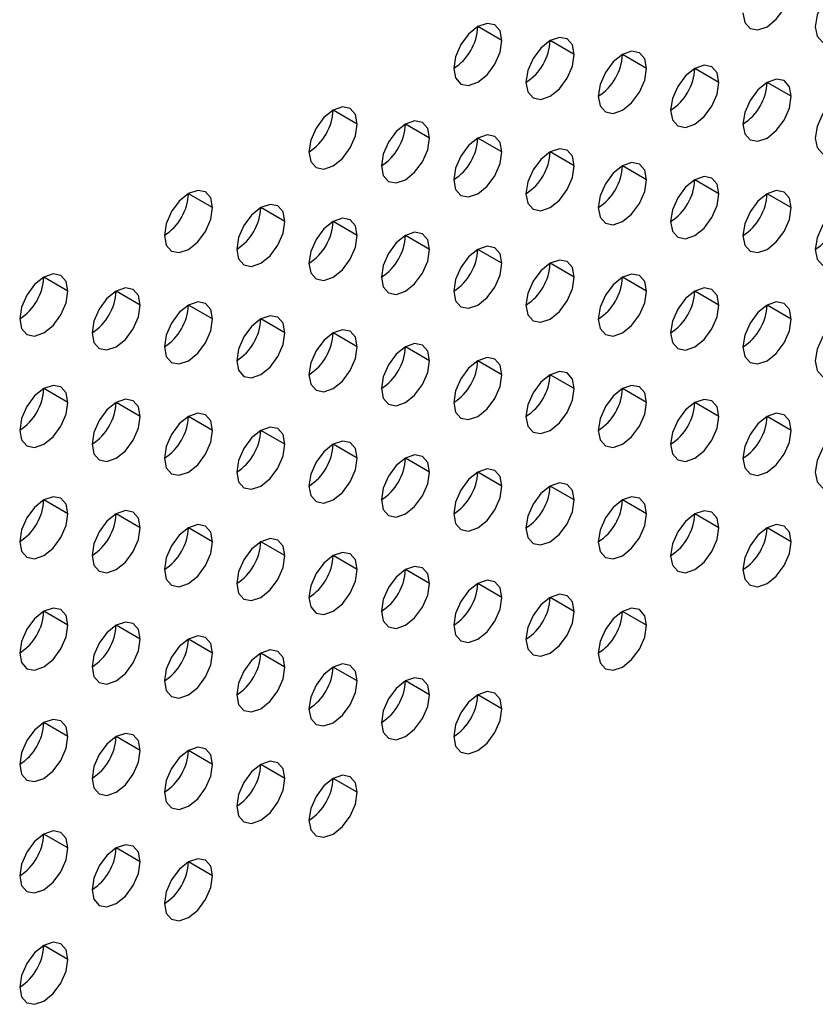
# Model space of a CAD drawing. Header units: millimetres. Extents: x 0 to 1118, y 0 to 864.
# Tile 270 of 397: x 968.12 to 970.45, y 702.03 to 704.92. Entities that reach past the tile are written whole.
import ezdxf

# ---------------------------------------------------------------- set-up
doc = ezdxf.new("R2010")
doc.units = ezdxf.units.MM

msp = doc.modelspace()

# ---------------------------------------------------------------- linework, layer by layer
at = {"color": 7, "linetype": 'Continuous', "lineweight": 25}
for p, q in [((969.5337, 704.8607), (969.463, 704.9015)), ((969.7458, 704.8198), (969.6751, 704.8606)), ((969.958, 704.779), (969.8873, 704.8198)), ((970.1701, 704.7381), (970.0994, 704.7789)), ((970.3822, 704.6973), (970.3115, 704.7381)), ((969.1094, 704.6157), (969.0387, 704.6566)), ((969.3216, 704.5749), (969.2509, 704.6157)), ((969.5337, 704.534), (969.463, 704.5749)), ((969.7458, 704.4932), (969.6751, 704.534)), ((969.958, 704.4524), (969.8873, 704.4932)), ((970.1701, 704.4115), (970.0994, 704.4523)), ((968.6852, 704.3708), (968.6145, 704.4116)), ((970.3822, 704.3707), (970.3115, 704.4115)), ((968.8973, 704.33), (968.8266, 704.3708)), ((969.1094, 704.2891), (969.0387, 704.3299)), ((969.3216, 704.2483), (969.2509, 704.2891)), ((969.5337, 704.2074), (969.463, 704.2483)), ((969.7458, 704.1666), (969.6751, 704.2074)), ((968.2609, 704.1259), (968.1902, 704.1667)), ((969.958, 704.1257), (969.8873, 704.1666)), ((968.473, 704.0851), (968.4023, 704.1259)), ((970.1701, 704.0849), (970.0994, 704.1257)), ((968.6852, 704.0442), (968.6145, 704.085)), ((970.3822, 704.044), (970.3115, 704.0849)), ((968.8973, 704.0034), (968.8266, 704.0442)), ((969.1094, 703.9625), (969.0387, 704.0033)), ((969.3216, 703.9217), (969.2509, 703.9625)), ((969.5337, 703.8808), (969.463, 703.9216)), ((969.7458, 703.84), (969.6751, 703.8808)), ((968.2609, 703.7993), (968.1902, 703.8401)), ((969.958, 703.7991), (969.8873, 703.8399)), ((968.473, 703.7584), (968.4023, 703.7993)), ((970.1701, 703.7583), (970.0994, 703.7991)), ((968.6852, 703.7176), (968.6145, 703.7584)), ((970.3822, 703.7174), (970.3115, 703.7582)), ((968.8973, 703.6767), (968.8266, 703.7176)), ((969.1094, 703.6359), (969.0387, 703.6767)), ((969.3216, 703.595), (969.2509, 703.6359)), ((969.5337, 703.5542), (969.463, 703.595)), ((969.7458, 703.5134), (969.6751, 703.5542)), ((968.2609, 703.4727), (968.1902, 703.5135)), ((969.958, 703.4725), (969.8873, 703.5133)), ((968.473, 703.4318), (968.4023, 703.4726)), ((970.1701, 703.4317), (970.0994, 703.4725)), ((968.6852, 703.391), (968.6145, 703.4318)), ((970.3822, 703.3908), (970.3115, 703.4316)), ((968.8973, 703.3501), (968.8266, 703.3909)), ((969.1094, 703.3093), (969.0387, 703.3501)), ((969.3216, 703.2684), (969.2509, 703.3093)), ((969.5337, 703.2276), (969.463, 703.2684)), ((969.7458, 703.1867), (969.6751, 703.2276)), ((968.2609, 703.146), (968.1902, 703.1869)), ((969.958, 703.1459), (969.8873, 703.1867)), ((968.473, 703.1052), (968.4023, 703.146)), ((968.6852, 703.0644), (968.6145, 703.1052)), ((968.8973, 703.0235), (968.8266, 703.0643)), ((969.1094, 702.9827), (969.0387, 703.0235)), ((969.3216, 702.9418), (969.2509, 702.9826)), ((969.5337, 702.901), (969.463, 702.9418)), ((968.2609, 702.8194), (968.1902, 702.8603)), ((968.473, 702.7786), (968.4023, 702.8194)), ((968.6852, 702.7377), (968.6145, 702.7786)), ((968.8973, 702.6969), (968.8266, 702.7377)), ((969.1094, 702.656), (969.0387, 702.6969)), ((968.2609, 702.4928), (968.1902, 702.5336)), ((968.473, 702.452), (968.4023, 702.4928)), ((968.6852, 702.4111), (968.6145, 702.4519)), ((968.2609, 702.1662), (968.1902, 702.207))]:
    msp.add_line(p, q, dxfattribs=at)
at = {"color": 7, "linetype": 'Continuous', "lineweight": 25, "flags": 128}
for points in [[(970.5944, 704.983), (970.589, 705.0112), (970.5737, 705.0288), (970.5507, 705.0333), (970.5237, 705.0239), (970.4966, 705.002), (970.4737, 704.9711), (970.4583, 704.9358), (970.4529, 704.9014)], [(970.2408, 704.9423), (970.2462, 704.9141), (970.2615, 704.8965), (970.2845, 704.892), (970.3115, 704.9014), (970.3386, 704.9233), (970.3615, 704.9542), (970.3769, 704.9895), (970.3822, 705.0239)], [(970.4529, 704.9014), (970.4583, 704.8733), (970.4737, 704.8556), (970.4966, 704.8512), (970.5237, 704.8606), (970.5507, 704.8824), (970.5737, 704.9134), (970.589, 704.9487), (970.5944, 704.983)], [(969.5337, 704.8607), (969.5283, 704.8888), (969.513, 704.9064), (969.4901, 704.9109), (969.463, 704.9015), (969.4359, 704.8797), (969.413, 704.8487), (969.3977, 704.8134), (969.3923, 704.779)], [(969.3923, 704.779), (969.3977, 704.7509), (969.413, 704.7332), (969.4359, 704.7288), (969.463, 704.7382), (969.4901, 704.76), (969.513, 704.791), (969.5283, 704.8263), (969.5337, 704.8607)], [(969.7458, 704.8198), (969.7405, 704.848), (969.7251, 704.8656), (969.7022, 704.8701), (969.6751, 704.8607), (969.6481, 704.8388), (969.6251, 704.8079), (969.6098, 704.7725), (969.6044, 704.7382)], [(969.958, 704.779), (969.9526, 704.8071), (969.9373, 704.8248), (969.9143, 704.8292), (969.8873, 704.8198), (969.8602, 704.798), (969.8373, 704.767), (969.8219, 704.7317), (969.8165, 704.6973)], [(969.6044, 704.7382), (969.6098, 704.71), (969.6251, 704.6924), (969.6481, 704.6879), (969.6751, 704.6973), (969.7022, 704.7192), (969.7251, 704.7501), (969.7405, 704.7855), (969.7458, 704.8198)], [(969.8165, 704.6973), (969.8219, 704.6692), (969.8373, 704.6515), (969.8602, 704.6471), (969.8873, 704.6565), (969.9143, 704.6783), (969.9373, 704.7093), (969.9526, 704.7446), (969.958, 704.779)], [(970.1701, 704.7381), (970.1647, 704.7663), (970.1494, 704.7839), (970.1265, 704.7884), (970.0994, 704.779), (970.0723, 704.7571), (970.0494, 704.7262), (970.0341, 704.6908), (970.0287, 704.6565)], [(970.3822, 704.6973), (970.3769, 704.7254), (970.3615, 704.7431), (970.3386, 704.7475), (970.3115, 704.7381), (970.2845, 704.7163), (970.2615, 704.6853), (970.2462, 704.65), (970.2408, 704.6156)], [(970.0287, 704.6565), (970.0341, 704.6283), (970.0494, 704.6107), (970.0723, 704.6062), (970.0994, 704.6156), (970.1265, 704.6375), (970.1494, 704.6684), (970.1647, 704.7038), (970.1701, 704.7381)], [(970.2408, 704.6156), (970.2462, 704.5875), (970.2615, 704.5699), (970.2845, 704.5654), (970.3115, 704.5748), (970.3386, 704.5966), (970.3615, 704.6276), (970.3769, 704.6629), (970.3822, 704.6973)], [(970.5944, 704.6564), (970.589, 704.6846), (970.5737, 704.7022), (970.5507, 704.7067), (970.5237, 704.6973), (970.4966, 704.6754), (970.4737, 704.6445), (970.4583, 704.6091), (970.4529, 704.5748)], [(969.1094, 704.6157), (969.1041, 704.6439), (969.0887, 704.6615), (969.0658, 704.666), (969.0387, 704.6566), (969.0117, 704.6347), (968.9887, 704.6038), (968.9734, 704.5685), (968.968, 704.5341)], [(970.4529, 704.5748), (970.4583, 704.5466), (970.4737, 704.529), (970.4966, 704.5246), (970.5237, 704.534), (970.5507, 704.5558), (970.5737, 704.5867), (970.589, 704.6221), (970.5944, 704.6564)], [(969.3216, 704.5749), (969.3162, 704.603), (969.3009, 704.6207), (969.2779, 704.6251), (969.2509, 704.6157), (969.2238, 704.5939), (969.2009, 704.5629), (969.1855, 704.5276), (969.1802, 704.4933)], [(968.968, 704.5341), (968.9734, 704.506), (968.9887, 704.4883), (969.0117, 704.4839), (969.0387, 704.4933), (969.0658, 704.5151), (969.0887, 704.546), (969.1041, 704.5814), (969.1094, 704.6157)], [(969.1802, 704.4933), (969.1855, 704.4651), (969.2009, 704.4475), (969.2238, 704.443), (969.2509, 704.4524), (969.2779, 704.4743), (969.3009, 704.5052), (969.3162, 704.5405), (969.3216, 704.5749)], [(969.5337, 704.534), (969.5283, 704.5622), (969.513, 704.5798), (969.4901, 704.5843), (969.463, 704.5749), (969.4359, 704.553), (969.413, 704.5221), (969.3977, 704.4868), (969.3923, 704.4524)], [(969.7458, 704.4932), (969.7405, 704.5213), (969.7251, 704.539), (969.7022, 704.5434), (969.6751, 704.534), (969.6481, 704.5122), (969.6251, 704.4813), (969.6098, 704.4459), (969.6044, 704.4116)], [(969.3923, 704.4524), (969.3977, 704.4243), (969.413, 704.4066), (969.4359, 704.4022), (969.463, 704.4116), (969.4901, 704.4334), (969.513, 704.4644), (969.5283, 704.4997), (969.5337, 704.534)], [(969.6044, 704.4116), (969.6098, 704.3834), (969.6251, 704.3658), (969.6481, 704.3613), (969.6751, 704.3707), (969.7022, 704.3926), (969.7251, 704.4235), (969.7405, 704.4588), (969.7458, 704.4932)], [(969.958, 704.4524), (969.9526, 704.4805), (969.9373, 704.4981), (969.9143, 704.5026), (969.8873, 704.4932), (969.8602, 704.4714), (969.8373, 704.4404), (969.8219, 704.4051), (969.8165, 704.3707)], [(969.8165, 704.3707), (969.8219, 704.3426), (969.8373, 704.3249), (969.8602, 704.3205), (969.8873, 704.3299), (969.9143, 704.3517), (969.9373, 704.3827), (969.9526, 704.418), (969.958, 704.4524)], [(970.1701, 704.4115), (970.1647, 704.4396), (970.1494, 704.4573), (970.1265, 704.4617), (970.0994, 704.4523), (970.0723, 704.4305), (970.0494, 704.3996), (970.0341, 704.3642), (970.0287, 704.3299)], [(968.6852, 704.3708), (968.6798, 704.399), (968.6645, 704.4166), (968.6415, 704.4211), (968.6145, 704.4117), (968.5874, 704.3898), (968.5645, 704.3589), (968.5491, 704.3235), (968.5438, 704.2892)], [(970.0287, 704.3299), (970.0341, 704.3017), (970.0494, 704.2841), (970.0723, 704.2796), (970.0994, 704.289), (970.1265, 704.3109), (970.1494, 704.3418), (970.1647, 704.3772), (970.1701, 704.4115)], [(970.3822, 704.3707), (970.3769, 704.3988), (970.3615, 704.4164), (970.3386, 704.4209), (970.3115, 704.4115), (970.2845, 704.3897), (970.2615, 704.3587), (970.2462, 704.3234), (970.2408, 704.289)], [(968.5438, 704.2892), (968.5491, 704.261), (968.5645, 704.2434), (968.5874, 704.2389), (968.6145, 704.2483), (968.6415, 704.2702), (968.6645, 704.3011), (968.6798, 704.3365), (968.6852, 704.3708)], [(968.8973, 704.33), (968.8919, 704.3581), (968.8766, 704.3758), (968.8537, 704.3802), (968.8266, 704.3708), (968.7995, 704.349), (968.7766, 704.318), (968.7613, 704.2827), (968.7559, 704.2483)], [(970.2408, 704.289), (970.2462, 704.2609), (970.2615, 704.2432), (970.2845, 704.2388), (970.3115, 704.2482), (970.3386, 704.27), (970.3615, 704.301), (970.3769, 704.3363), (970.3822, 704.3707)], [(970.5944, 704.3298), (970.589, 704.358), (970.5737, 704.3756), (970.5507, 704.3801), (970.5237, 704.3706), (970.4966, 704.3488), (970.4737, 704.3179), (970.4583, 704.2825), (970.4529, 704.2482)], [(969.1094, 704.2891), (969.1041, 704.3173), (969.0887, 704.3349), (969.0658, 704.3394), (969.0387, 704.33), (969.0117, 704.3081), (968.9887, 704.2772), (968.9734, 704.2418), (968.968, 704.2075)], [(968.7559, 704.2483), (968.7613, 704.2202), (968.7766, 704.2026), (968.7995, 704.1981), (968.8266, 704.2075), (968.8537, 704.2293), (968.8766, 704.2603), (968.8919, 704.2956), (968.8973, 704.33)], [(970.4529, 704.2482), (970.4583, 704.22), (970.4737, 704.2024), (970.4966, 704.1979), (970.5237, 704.2073), (970.5507, 704.2292), (970.5737, 704.2601), (970.589, 704.2955), (970.5944, 704.3298)], [(968.968, 704.2075), (968.9734, 704.1793), (968.9887, 704.1617), (969.0117, 704.1572), (969.0387, 704.1667), (969.0658, 704.1885), (969.0887, 704.2194), (969.1041, 704.2548), (969.1094, 704.2891)], [(969.3216, 704.2483), (969.3162, 704.2764), (969.3009, 704.2941), (969.2779, 704.2985), (969.2509, 704.2891), (969.2238, 704.2673), (969.2009, 704.2363), (969.1855, 704.201), (969.1802, 704.1666)], [(969.1802, 704.1666), (969.1855, 704.1385), (969.2009, 704.1209), (969.2238, 704.1164), (969.2509, 704.1258), (969.2779, 704.1476), (969.3009, 704.1786), (969.3162, 704.2139), (969.3216, 704.2483)], [(969.5337, 704.2074), (969.5283, 704.2356), (969.513, 704.2532), (969.4901, 704.2577), (969.463, 704.2483), (969.4359, 704.2264), (969.413, 704.1955), (969.3977, 704.1601), (969.3923, 704.1258)], [(969.3923, 704.1258), (969.3977, 704.0977), (969.413, 704.08), (969.4359, 704.0756), (969.463, 704.085), (969.4901, 704.1068), (969.513, 704.1377), (969.5283, 704.1731), (969.5337, 704.2074)], [(969.7458, 704.1666), (969.7405, 704.1947), (969.7251, 704.2124), (969.7022, 704.2168), (969.6751, 704.2074), (969.6481, 704.1856), (969.6251, 704.1546), (969.6098, 704.1193), (969.6044, 704.0849)], [(968.2609, 704.1259), (968.2555, 704.154), (968.2402, 704.1717), (968.2173, 704.1761), (968.1902, 704.1667), (968.1631, 704.1449), (968.1402, 704.114), (968.1249, 704.0786), (968.1195, 704.0443)], [(969.6044, 704.0849), (969.6098, 704.0568), (969.6251, 704.0392), (969.6481, 704.0347), (969.6751, 704.0441), (969.7022, 704.0659), (969.7251, 704.0969), (969.7405, 704.1322), (969.7458, 704.1666)], [(969.958, 704.1257), (969.9526, 704.1539), (969.9373, 704.1715), (969.9143, 704.176), (969.8873, 704.1666), (969.8602, 704.1447), (969.8373, 704.1138), (969.8219, 704.0785), (969.8165, 704.0441)], [(968.473, 704.0851), (968.4677, 704.1132), (968.4523, 704.1308), (968.4294, 704.1353), (968.4023, 704.1259), (968.3753, 704.104), (968.3523, 704.0731), (968.337, 704.0378), (968.3316, 704.0034)], [(970.1701, 704.0849), (970.1647, 704.113), (970.1494, 704.1307), (970.1265, 704.1351), (970.0994, 704.1257), (970.0723, 704.1039), (970.0494, 704.0729), (970.0341, 704.0376), (970.0287, 704.0033)], [(968.1195, 704.0443), (968.1249, 704.0161), (968.1402, 703.9985), (968.1631, 703.994), (968.1902, 704.0034), (968.2173, 704.0253), (968.2402, 704.0562), (968.2555, 704.0915), (968.2609, 704.1259)], [(969.8165, 704.0441), (969.8219, 704.016), (969.8373, 703.9983), (969.8602, 703.9939), (969.8873, 704.0033), (969.9143, 704.0251), (969.9373, 704.056), (969.9526, 704.0914), (969.958, 704.1257)], [(968.3316, 704.0034), (968.337, 703.9753), (968.3523, 703.9576), (968.3753, 703.9532), (968.4023, 703.9626), (968.4294, 703.9844), (968.4523, 704.0154), (968.4677, 704.0507), (968.473, 704.0851)], [(968.6852, 704.0442), (968.6798, 704.0723), (968.6645, 704.09), (968.6415, 704.0944), (968.6145, 704.085), (968.5874, 704.0632), (968.5645, 704.0323), (968.5491, 703.9969), (968.5438, 703.9626)], [(970.0287, 704.0033), (970.0341, 703.9751), (970.0494, 703.9575), (970.0723, 703.953), (970.0994, 703.9624), (970.1265, 703.9843), (970.1494, 704.0152), (970.1647, 704.0505), (970.1701, 704.0849)], [(970.3822, 704.044), (970.3769, 704.0722), (970.3615, 704.0898), (970.3386, 704.0943), (970.3115, 704.0849), (970.2845, 704.063), (970.2615, 704.0321), (970.2462, 703.9968), (970.2408, 703.9624)], [(968.8973, 704.0034), (968.8919, 704.0315), (968.8766, 704.0491), (968.8537, 704.0536), (968.8266, 704.0442), (968.7995, 704.0224), (968.7766, 703.9914), (968.7613, 703.9561), (968.7559, 703.9217)], [(970.5944, 704.0032), (970.589, 704.0313), (970.5737, 704.049), (970.5507, 704.0534), (970.5237, 704.044), (970.4966, 704.0222), (970.4737, 703.9913), (970.4583, 703.9559), (970.4529, 703.9216)], [(968.5438, 703.9626), (968.5491, 703.9344), (968.5645, 703.9168), (968.5874, 703.9123), (968.6145, 703.9217), (968.6415, 703.9436), (968.6645, 703.9745), (968.6798, 704.0098), (968.6852, 704.0442)], [(970.2408, 703.9624), (970.2462, 703.9343), (970.2615, 703.9166), (970.2845, 703.9122), (970.3115, 703.9216), (970.3386, 703.9434), (970.3615, 703.9744), (970.3769, 704.0097), (970.3822, 704.044)], [(968.7559, 703.9217), (968.7613, 703.8936), (968.7766, 703.8759), (968.7995, 703.8715), (968.8266, 703.8809), (968.8537, 703.9027), (968.8766, 703.9337), (968.8919, 703.969), (968.8973, 704.0034)], [(969.1094, 703.9625), (969.1041, 703.9907), (969.0887, 704.0083), (969.0658, 704.0127), (969.0387, 704.0033), (969.0117, 703.9815), (968.9887, 703.9506), (968.9734, 703.9152), (968.968, 703.8809)], [(970.4529, 703.9216), (970.4583, 703.8934), (970.4737, 703.8758), (970.4966, 703.8713), (970.5237, 703.8807), (970.5507, 703.9026), (970.5737, 703.9335), (970.589, 703.9688), (970.5944, 704.0032)], [(968.968, 703.8809), (968.9734, 703.8527), (968.9887, 703.8351), (969.0117, 703.8306), (969.0387, 703.84), (969.0658, 703.8619), (969.0887, 703.8928), (969.1041, 703.9282), (969.1094, 703.9625)], [(969.3216, 703.9217), (969.3162, 703.9498), (969.3009, 703.9674), (969.2779, 703.9719), (969.2509, 703.9625), (969.2238, 703.9407), (969.2009, 703.9097), (969.1855, 703.8744), (969.1802, 703.84)], [(969.5337, 703.8808), (969.5283, 703.909), (969.513, 703.9266), (969.4901, 703.9311), (969.463, 703.9216), (969.4359, 703.8998), (969.413, 703.8689), (969.3977, 703.8335), (969.3923, 703.7992)], [(969.1802, 703.84), (969.1855, 703.8119), (969.2009, 703.7942), (969.2238, 703.7898), (969.2509, 703.7992), (969.2779, 703.821), (969.3009, 703.852), (969.3162, 703.8873), (969.3216, 703.9217)], [(969.3923, 703.7992), (969.3977, 703.771), (969.413, 703.7534), (969.4359, 703.7489), (969.463, 703.7583), (969.4901, 703.7802), (969.513, 703.8111), (969.5283, 703.8465), (969.5337, 703.8808)], [(969.7458, 703.84), (969.7405, 703.8681), (969.7251, 703.8858), (969.7022, 703.8902), (969.6751, 703.8808), (969.6481, 703.859), (969.6251, 703.828), (969.6098, 703.7927), (969.6044, 703.7583)], [(968.2609, 703.7993), (968.2555, 703.8274), (968.2402, 703.8451), (968.2173, 703.8495), (968.1902, 703.8401), (968.1631, 703.8183), (968.1402, 703.7873), (968.1249, 703.752), (968.1195, 703.7176)], [(969.958, 703.7991), (969.9526, 703.8273), (969.9373, 703.8449), (969.9143, 703.8494), (969.8873, 703.84), (969.8602, 703.8181), (969.8373, 703.7872), (969.8219, 703.7518), (969.8165, 703.7175)], [(969.6044, 703.7583), (969.6098, 703.7302), (969.6251, 703.7125), (969.6481, 703.7081), (969.6751, 703.7175), (969.7022, 703.7393), (969.7251, 703.7703), (969.7405, 703.8056), (969.7458, 703.84)], [(968.1195, 703.7176), (968.1249, 703.6895), (968.1402, 703.6719), (968.1631, 703.6674), (968.1902, 703.6768), (968.2173, 703.6986), (968.2402, 703.7296), (968.2555, 703.7649), (968.2609, 703.7993)], [(968.473, 703.7584), (968.4677, 703.7866), (968.4523, 703.8042), (968.4294, 703.8087), (968.4023, 703.7993), (968.3753, 703.7774), (968.3523, 703.7465), (968.337, 703.7111), (968.3316, 703.6768)], [(969.8165, 703.7175), (969.8219, 703.6893), (969.8373, 703.6717), (969.8602, 703.6672), (969.8873, 703.6766), (969.9143, 703.6985), (969.9373, 703.7294), (969.9526, 703.7648), (969.958, 703.7991)], [(970.1701, 703.7583), (970.1647, 703.7864), (970.1494, 703.8041), (970.1265, 703.8085), (970.0994, 703.7991), (970.0723, 703.7773), (970.0494, 703.7463), (970.0341, 703.711), (970.0287, 703.6766)], [(968.3316, 703.6768), (968.337, 703.6487), (968.3523, 703.631), (968.3753, 703.6266), (968.4023, 703.636), (968.4294, 703.6578), (968.4523, 703.6887), (968.4677, 703.7241), (968.473, 703.7584)], [(968.6852, 703.7176), (968.6798, 703.7457), (968.6645, 703.7634), (968.6415, 703.7678), (968.6145, 703.7584), (968.5874, 703.7366), (968.5645, 703.7056), (968.5491, 703.6703), (968.5438, 703.6359)], [(970.0287, 703.6766), (970.0341, 703.6485), (970.0494, 703.6309), (970.0723, 703.6264), (970.0994, 703.6358), (970.1265, 703.6576), (970.1494, 703.6886), (970.1647, 703.7239), (970.1701, 703.7583)], [(970.3822, 703.7174), (970.3769, 703.7456), (970.3615, 703.7632), (970.3386, 703.7677), (970.3115, 703.7583), (970.2845, 703.7364), (970.2615, 703.7055), (970.2462, 703.6701), (970.2408, 703.6358)], [(968.5438, 703.6359), (968.5491, 703.6078), (968.5645, 703.5902), (968.5874, 703.5857), (968.6145, 703.5951), (968.6415, 703.6169), (968.6645, 703.6479), (968.6798, 703.6832), (968.6852, 703.7176)], [(968.8973, 703.6767), (968.8919, 703.7049), (968.8766, 703.7225), (968.8537, 703.727), (968.8266, 703.7176), (968.7995, 703.6957), (968.7766, 703.6648), (968.7613, 703.6295), (968.7559, 703.5951)], [(970.2408, 703.6358), (970.2462, 703.6076), (970.2615, 703.59), (970.2845, 703.5855), (970.3115, 703.595), (970.3386, 703.6168), (970.3615, 703.6477), (970.3769, 703.6831), (970.3822, 703.7174)], [(970.5944, 703.6766), (970.589, 703.7047), (970.5737, 703.7224), (970.5507, 703.7268), (970.5237, 703.7174), (970.4966, 703.6956), (970.4737, 703.6646), (970.4583, 703.6293), (970.4529, 703.5949)], [(968.7559, 703.5951), (968.7613, 703.567), (968.7766, 703.5493), (968.7995, 703.5449), (968.8266, 703.5543), (968.8537, 703.5761), (968.8766, 703.607), (968.8919, 703.6424), (968.8973, 703.6767)], [(969.1094, 703.6359), (969.1041, 703.664), (969.0887, 703.6817), (969.0658, 703.6861), (969.0387, 703.6767), (969.0117, 703.6549), (968.9887, 703.6239), (968.9734, 703.5886), (968.968, 703.5543)], [(970.4529, 703.5949), (970.4583, 703.5668), (970.4737, 703.5492), (970.4966, 703.5447), (970.5237, 703.5541), (970.5507, 703.5759), (970.5737, 703.6069), (970.589, 703.6422), (970.5944, 703.6766)], [(969.3216, 703.595), (969.3162, 703.6232), (969.3009, 703.6408), (969.2779, 703.6453), (969.2509, 703.6359), (969.2238, 703.614), (969.2009, 703.5831), (969.1855, 703.5478), (969.1802, 703.5134)], [(968.968, 703.5543), (968.9734, 703.5261), (968.9887, 703.5085), (969.0117, 703.504), (969.0387, 703.5134), (969.0658, 703.5353), (969.0887, 703.5662), (969.1041, 703.6015), (969.1094, 703.6359)], [(969.1802, 703.5134), (969.1855, 703.4853), (969.2009, 703.4676), (969.2238, 703.4632), (969.2509, 703.4726), (969.2779, 703.4944), (969.3009, 703.5254), (969.3162, 703.5607), (969.3216, 703.595)], [(969.5337, 703.5542), (969.5283, 703.5823), (969.513, 703.6), (969.4901, 703.6044), (969.463, 703.595), (969.4359, 703.5732), (969.413, 703.5423), (969.3977, 703.5069), (969.3923, 703.4726)], [(969.7458, 703.5134), (969.7405, 703.5415), (969.7251, 703.5591), (969.7022, 703.5636), (969.6751, 703.5542), (969.6481, 703.5323), (969.6251, 703.5014), (969.6098, 703.4661), (969.6044, 703.4317)], [(969.3923, 703.4726), (969.3977, 703.4444), (969.413, 703.4268), (969.4359, 703.4223), (969.463, 703.4317), (969.4901, 703.4536), (969.513, 703.4845), (969.5283, 703.5198), (969.5337, 703.5542)], [(968.2609, 703.4727), (968.2555, 703.5008), (968.2402, 703.5184), (968.2173, 703.5229), (968.1902, 703.5135), (968.1631, 703.4917), (968.1402, 703.4607), (968.1249, 703.4254), (968.1195, 703.391)], [(969.6044, 703.4317), (969.6098, 703.4036), (969.6251, 703.3859), (969.6481, 703.3815), (969.6751, 703.3909), (969.7022, 703.4127), (969.7251, 703.4437), (969.7405, 703.479), (969.7458, 703.5134)], [(969.958, 703.4725), (969.9526, 703.5006), (969.9373, 703.5183), (969.9143, 703.5227), (969.8873, 703.5133), (969.8602, 703.4915), (969.8373, 703.4606), (969.8219, 703.4252), (969.8165, 703.3909)], [(968.1195, 703.391), (968.1249, 703.3629), (968.1402, 703.3452), (968.1631, 703.3408), (968.1902, 703.3502), (968.2173, 703.372), (968.2402, 703.403), (968.2555, 703.4383), (968.2609, 703.4727)], [(968.473, 703.4318), (968.4677, 703.46), (968.4523, 703.4776), (968.4294, 703.4821), (968.4023, 703.4727), (968.3753, 703.4508), (968.3523, 703.4199), (968.337, 703.3845), (968.3316, 703.3502)], [(969.8165, 703.3909), (969.8219, 703.3627), (969.8373, 703.3451), (969.8602, 703.3406), (969.8873, 703.35), (969.9143, 703.3719), (969.9373, 703.4028), (969.9526, 703.4382), (969.958, 703.4725)], [(970.1701, 703.4317), (970.1647, 703.4598), (970.1494, 703.4774), (970.1265, 703.4819), (970.0994, 703.4725), (970.0723, 703.4507), (970.0494, 703.4197), (970.0341, 703.3844), (970.0287, 703.35)], [(968.6852, 703.391), (968.6798, 703.4191), (968.6645, 703.4368), (968.6415, 703.4412), (968.6145, 703.4318), (968.5874, 703.41), (968.5645, 703.379), (968.5491, 703.3437), (968.5438, 703.3093)], [(970.3822, 703.3908), (970.3769, 703.419), (970.3615, 703.4366), (970.3386, 703.4411), (970.3115, 703.4316), (970.2845, 703.4098), (970.2615, 703.3789), (970.2462, 703.3435), (970.2408, 703.3092)], [(968.3316, 703.3502), (968.337, 703.322), (968.3523, 703.3044), (968.3753, 703.2999), (968.4023, 703.3093), (968.4294, 703.3312), (968.4523, 703.3621), (968.4677, 703.3975), (968.473, 703.4318)], [(970.0287, 703.35), (970.0341, 703.3219), (970.0494, 703.3042), (970.0723, 703.2998), (970.0994, 703.3092), (970.1265, 703.331), (970.1494, 703.362), (970.1647, 703.3973), (970.1701, 703.4317)], [(968.5438, 703.3093), (968.5491, 703.2812), (968.5645, 703.2635), (968.5874, 703.2591), (968.6145, 703.2685), (968.6415, 703.2903), (968.6645, 703.3213), (968.6798, 703.3566), (968.6852, 703.391)], [(968.8973, 703.3501), (968.8919, 703.3783), (968.8766, 703.3959), (968.8537, 703.4004), (968.8266, 703.391), (968.7995, 703.3691), (968.7766, 703.3382), (968.7613, 703.3028), (968.7559, 703.2685)], [(970.2408, 703.3092), (970.2462, 703.281), (970.2615, 703.2634), (970.2845, 703.2589), (970.3115, 703.2683), (970.3386, 703.2902), (970.3615, 703.3211), (970.3769, 703.3565), (970.3822, 703.3908)], [(969.1094, 703.3093), (969.1041, 703.3374), (969.0887, 703.3551), (969.0658, 703.3595), (969.0387, 703.3501), (969.0117, 703.3283), (968.9887, 703.2973), (968.9734, 703.262), (968.968, 703.2276)], [(968.7559, 703.2685), (968.7613, 703.2403), (968.7766, 703.2227), (968.7995, 703.2182), (968.8266, 703.2276), (968.8537, 703.2495), (968.8766, 703.2804), (968.8919, 703.3158), (968.8973, 703.3501)], [(968.968, 703.2276), (968.9734, 703.1995), (968.9887, 703.1819), (969.0117, 703.1774), (969.0387, 703.1868), (969.0658, 703.2086), (969.0887, 703.2396), (969.1041, 703.2749), (969.1094, 703.3093)], [(969.3216, 703.2684), (969.3162, 703.2966), (969.3009, 703.3142), (969.2779, 703.3187), (969.2509, 703.3093), (969.2238, 703.2874), (969.2009, 703.2565), (969.1855, 703.2211), (969.1802, 703.1868)], [(969.1802, 703.1868), (969.1855, 703.1586), (969.2009, 703.141), (969.2238, 703.1366), (969.2509, 703.146), (969.2779, 703.1678), (969.3009, 703.1987), (969.3162, 703.2341), (969.3216, 703.2684)], [(969.5337, 703.2276), (969.5283, 703.2557), (969.513, 703.2734), (969.4901, 703.2778), (969.463, 703.2684), (969.4359, 703.2466), (969.413, 703.2156), (969.3977, 703.1803), (969.3923, 703.1459)], [(969.3923, 703.1459), (969.3977, 703.1178), (969.413, 703.1002), (969.4359, 703.0957), (969.463, 703.1051), (969.4901, 703.1269), (969.513, 703.1579), (969.5283, 703.1932), (969.5337, 703.2276)], [(969.7458, 703.1867), (969.7405, 703.2149), (969.7251, 703.2325), (969.7022, 703.237), (969.6751, 703.2276), (969.6481, 703.2057), (969.6251, 703.1748), (969.6098, 703.1395), (969.6044, 703.1051)], [(968.2609, 703.146), (968.2555, 703.1742), (968.2402, 703.1918), (968.2173, 703.1963), (968.1902, 703.1869), (968.1631, 703.165), (968.1402, 703.1341), (968.1249, 703.0988), (968.1195, 703.0644)], [(969.6044, 703.1051), (969.6098, 703.077), (969.6251, 703.0593), (969.6481, 703.0549), (969.6751, 703.0643), (969.7022, 703.0861), (969.7251, 703.117), (969.7405, 703.1524), (969.7458, 703.1867)], [(969.958, 703.1459), (969.9526, 703.174), (969.9373, 703.1917), (969.9143, 703.1961), (969.8873, 703.1867), (969.8602, 703.1649), (969.8373, 703.1339), (969.8219, 703.0986), (969.8165, 703.0642)], [(968.473, 703.1052), (968.4677, 703.1333), (968.4523, 703.151), (968.4294, 703.1554), (968.4023, 703.146), (968.3753, 703.1242), (968.3523, 703.0933), (968.337, 703.0579), (968.3316, 703.0236)], [(968.1195, 703.0644), (968.1249, 703.0363), (968.1402, 703.0186), (968.1631, 703.0142), (968.1902, 703.0236), (968.2173, 703.0454), (968.2402, 703.0764), (968.2555, 703.1117), (968.2609, 703.146)], [(969.8165, 703.0642), (969.8219, 703.0361), (969.8373, 703.0185), (969.8602, 703.014), (969.8873, 703.0234), (969.9143, 703.0453), (969.9373, 703.0762), (969.9526, 703.1115), (969.958, 703.1459)], [(968.3316, 703.0236), (968.337, 702.9954), (968.3523, 702.9778), (968.3753, 702.9733), (968.4023, 702.9827), (968.4294, 703.0046), (968.4523, 703.0355), (968.4677, 703.0708), (968.473, 703.1052)], [(968.6852, 703.0644), (968.6798, 703.0925), (968.6645, 703.1101), (968.6415, 703.1146), (968.6145, 703.1052), (968.5874, 703.0834), (968.5645, 703.0524), (968.5491, 703.0171), (968.5438, 702.9827)], [(968.5438, 702.9827), (968.5491, 702.9546), (968.5645, 702.9369), (968.5874, 702.9325), (968.6145, 702.9419), (968.6415, 702.9637), (968.6645, 702.9947), (968.6798, 703.03), (968.6852, 703.0644)], [(968.8973, 703.0235), (968.8919, 703.0516), (968.8766, 703.0693), (968.8537, 703.0737), (968.8266, 703.0643), (968.7995, 703.0425), (968.7766, 703.0116), (968.7613, 702.9762), (968.7559, 702.9419)], [(968.7559, 702.9419), (968.7613, 702.9137), (968.7766, 702.8961), (968.7995, 702.8916), (968.8266, 702.901), (968.8537, 702.9229), (968.8766, 702.9538), (968.8919, 702.9892), (968.8973, 703.0235)], [(969.1094, 702.9827), (969.1041, 703.0108), (969.0887, 703.0284), (969.0658, 703.0329), (969.0387, 703.0235), (969.0117, 703.0017), (968.9887, 702.9707), (968.9734, 702.9354), (968.968, 702.901)], [(968.968, 702.901), (968.9734, 702.8729), (968.9887, 702.8552), (969.0117, 702.8508), (969.0387, 702.8602), (969.0658, 702.882), (969.0887, 702.913), (969.1041, 702.9483), (969.1094, 702.9827)], [(969.3216, 702.9418), (969.3162, 702.97), (969.3009, 702.9876), (969.2779, 702.9921), (969.2509, 702.9826), (969.2238, 702.9608), (969.2009, 702.9299), (969.1855, 702.8945), (969.1802, 702.8602)], [(969.5337, 702.901), (969.5283, 702.9291), (969.513, 702.9467), (969.4901, 702.9512), (969.463, 702.9418), (969.4359, 702.92), (969.413, 702.889), (969.3977, 702.8537), (969.3923, 702.8193)], [(969.1802, 702.8602), (969.1855, 702.832), (969.2009, 702.8144), (969.2238, 702.8099), (969.2509, 702.8193), (969.2779, 702.8412), (969.3009, 702.8721), (969.3162, 702.9075), (969.3216, 702.9418)], [(969.3923, 702.8193), (969.3977, 702.7912), (969.413, 702.7735), (969.4359, 702.7691), (969.463, 702.7785), (969.4901, 702.8003), (969.513, 702.8313), (969.5283, 702.8666), (969.5337, 702.901)], [(968.2609, 702.8194), (968.2555, 702.8476), (968.2402, 702.8652), (968.2173, 702.8697), (968.1902, 702.8603), (968.1631, 702.8384), (968.1402, 702.8075), (968.1249, 702.7721), (968.1195, 702.7378)], [(968.1195, 702.7378), (968.1249, 702.7097), (968.1402, 702.692), (968.1631, 702.6876), (968.1902, 702.697), (968.2173, 702.7188), (968.2402, 702.7497), (968.2555, 702.7851), (968.2609, 702.8194)], [(968.473, 702.7786), (968.4677, 702.8067), (968.4523, 702.8244), (968.4294, 702.8288), (968.4023, 702.8194), (968.3753, 702.7976), (968.3523, 702.7666), (968.337, 702.7313), (968.3316, 702.6969)], [(968.3316, 702.6969), (968.337, 702.6688), (968.3523, 702.6512), (968.3753, 702.6467), (968.4023, 702.6561), (968.4294, 702.6779), (968.4523, 702.7089), (968.4677, 702.7442), (968.473, 702.7786)], [(968.6852, 702.7377), (968.6798, 702.7659), (968.6645, 702.7835), (968.6415, 702.788), (968.6145, 702.7786), (968.5874, 702.7567), (968.5645, 702.7258), (968.5491, 702.6905), (968.5438, 702.6561)], [(968.8973, 702.6969), (968.8919, 702.725), (968.8766, 702.7427), (968.8537, 702.7471), (968.8266, 702.7377), (968.7995, 702.7159), (968.7766, 702.6849), (968.7613, 702.6496), (968.7559, 702.6153)], [(968.5438, 702.6561), (968.5491, 702.628), (968.5645, 702.6103), (968.5874, 702.6059), (968.6145, 702.6153), (968.6415, 702.6371), (968.6645, 702.668), (968.6798, 702.7034), (968.6852, 702.7377)], [(968.7559, 702.6153), (968.7613, 702.5871), (968.7766, 702.5695), (968.7995, 702.565), (968.8266, 702.5744), (968.8537, 702.5963), (968.8766, 702.6272), (968.8919, 702.6625), (968.8973, 702.6969)], [(969.1094, 702.656), (969.1041, 702.6842), (969.0887, 702.7018), (969.0658, 702.7063), (969.0387, 702.6969), (969.0117, 702.675), (968.9887, 702.6441), (968.9734, 702.6088), (968.968, 702.5744)], [(968.968, 702.5744), (968.9734, 702.5463), (968.9887, 702.5286), (969.0117, 702.5242), (969.0387, 702.5336), (969.0658, 702.5554), (969.0887, 702.5864), (969.1041, 702.6217), (969.1094, 702.656)], [(968.2609, 702.4928), (968.2555, 702.521), (968.2402, 702.5386), (968.2173, 702.5431), (968.1902, 702.5336), (968.1631, 702.5118), (968.1402, 702.4809), (968.1249, 702.4455), (968.1195, 702.4112)], [(968.1195, 702.4112), (968.1249, 702.383), (968.1402, 702.3654), (968.1631, 702.3609), (968.1902, 702.3703), (968.2173, 702.3922), (968.2402, 702.4231), (968.2555, 702.4585), (968.2609, 702.4928)], [(968.473, 702.452), (968.4677, 702.4801), (968.4523, 702.4978), (968.4294, 702.5022), (968.4023, 702.4928), (968.3753, 702.471), (968.3523, 702.44), (968.337, 702.4047), (968.3316, 702.3703)], [(968.6852, 702.4111), (968.6798, 702.4393), (968.6645, 702.4569), (968.6415, 702.4614), (968.6145, 702.452), (968.5874, 702.4301), (968.5645, 702.3992), (968.5491, 702.3638), (968.5438, 702.3295)], [(968.3316, 702.3703), (968.337, 702.3422), (968.3523, 702.3245), (968.3753, 702.3201), (968.4023, 702.3295), (968.4294, 702.3513), (968.4523, 702.3823), (968.4677, 702.4176), (968.473, 702.452)], [(968.5438, 702.3295), (968.5491, 702.3013), (968.5645, 702.2837), (968.5874, 702.2792), (968.6145, 702.2886), (968.6415, 702.3105), (968.6645, 702.3414), (968.6798, 702.3768), (968.6852, 702.4111)], [(968.2609, 702.1662), (968.2555, 702.1943), (968.2402, 702.212), (968.2173, 702.2164), (968.1902, 702.207), (968.1631, 702.1852), (968.1402, 702.1543), (968.1249, 702.1189), (968.1195, 702.0846)], [(968.1195, 702.0846), (968.1249, 702.0564), (968.1402, 702.0388), (968.1631, 702.0343), (968.1902, 702.0437), (968.2173, 702.0656), (968.2402, 702.0965), (968.2555, 702.1318), (968.2609, 702.1662)]]:
    msp.add_lwpolyline(points, dxfattribs=at)
at = {"color": 7, "linetype": 'Continuous', "lineweight": 25}
for centre in [(969.3095, 704.9085), (969.5216, 704.8676), (969.7337, 704.8268), (969.9459, 704.7859), (970.158, 704.7451), (968.8852, 704.6635), (969.0973, 704.6227), (969.3095, 704.5819), (969.5216, 704.541), (969.7337, 704.5002), (969.9459, 704.4593), (968.4609, 704.4186), (970.158, 704.4185), (968.6731, 704.3778), (970.3701, 704.3776), (968.8852, 704.3369), (969.0973, 704.2961), (969.3095, 704.2552), (969.5216, 704.2144), (968.0367, 704.1737), (969.7337, 704.1735), (968.2488, 704.1329), (969.9459, 704.1327), (968.4609, 704.092), (970.158, 704.0919), (968.6731, 704.0512), (968.8852, 704.0103), (969.0973, 703.9695), (969.3095, 703.9286), (969.5216, 703.8878), (968.0367, 703.8471), (969.7337, 703.8469), (968.2488, 703.8062), (969.9459, 703.8061), (968.4609, 703.7654), (970.158, 703.7652), (968.6731, 703.7245), (968.8852, 703.6837), (969.0973, 703.6429), (969.3095, 703.602), (969.5216, 703.5612), (968.0367, 703.5205), (969.7337, 703.5203), (968.2488, 703.4796), (969.9459, 703.4795), (968.4609, 703.4388), (970.158, 703.4386), (968.6731, 703.3979), (968.8852, 703.3571), (969.0973, 703.3162), (969.3095, 703.2754), (969.5216, 703.2345), (968.0367, 703.1939), (969.7337, 703.1937), (968.2488, 703.153), (968.4609, 703.1122), (968.6731, 703.0713), (968.8852, 703.0305), (969.0973, 702.9896), (969.3095, 702.9488), (968.0367, 702.8672), (968.2488, 702.8264), (968.4609, 702.7855), (968.6731, 702.7447), (968.8852, 702.7039), (968.0367, 702.5406), (968.2488, 702.4998), (968.4609, 702.4589), (968.0367, 702.214)]:
    msp.add_arc(centre, 0.1537, 302.6055, 357.3945, dxfattribs=at)

doc.saveas('drawing.dxf')
